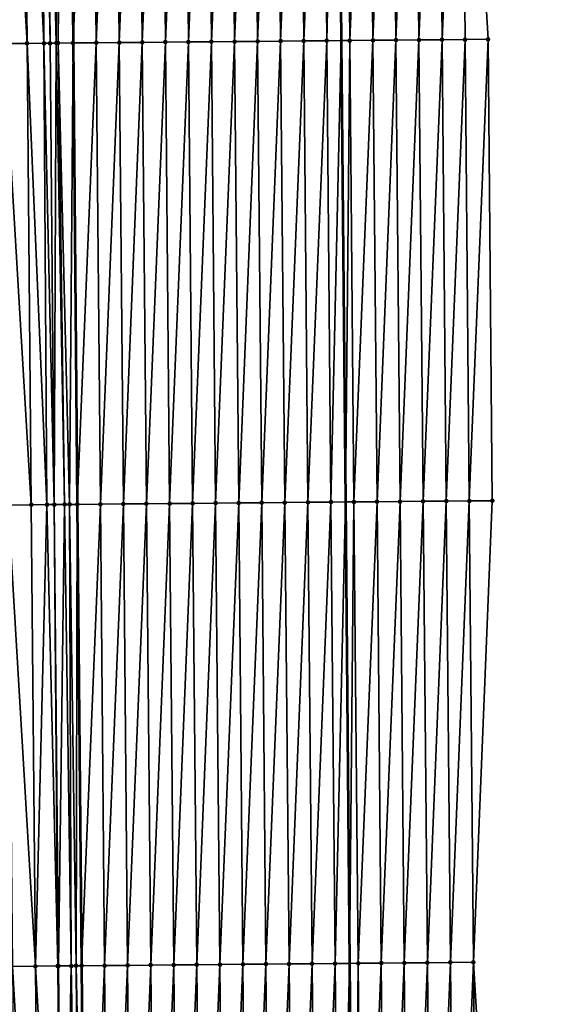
# Model space of a CAD drawing. Header units: feet. Extents: x 2007189 to 2022806, y 818621 to 837694.
# Tile 496 of 656: x 2011351 to 2011374, y 831485 to 831528. Entities that reach past the tile are written whole.
import ezdxf

# ---------------------------------------------------------------- set-up
doc = ezdxf.new("R2010")
doc.units = ezdxf.units.FT
doc.header["$MEASUREMENT"] = 0
for name, color, linetype, lineweight in [('EP_Travel Lane', 172, 'Continuous', 53), ('Road Shots', 141, 'Continuous', 100), ('Road X-Section', 40, 'Continuous', 13), ('STRIPING', 60, 'Continuous', 53)]:
    doc.layers.add(name, color=color, linetype=linetype, lineweight=lineweight)
doc.layers.add('I-77-MM17-21_SB-Surface-Border', color=7, linetype='Continuous')
doc.layers.add('I-77-MM17-21_SB-Surface-TIN', color=7, linetype='Continuous')

msp = doc.modelspace()

# ---------------------------------------------------------------- linework, layer by layer
at = {"layer": 'EP_Travel Lane'}
msp.add_polyline3d([(2011363.948639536, 831587.1496924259, 327.9825644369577), (2011364.130942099, 831567.1516971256, 328.1996464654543), (2011364.313248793, 831547.1532486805, 328.3722723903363), (2011364.495554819, 831527.1548734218, 328.5520783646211), (2011364.677862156, 831507.1563545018, 328.717790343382), (2011364.860168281, 831487.1579684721, 328.896539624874), (2011365.042474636, 831467.1595571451, 329.0728071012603), (2011365.231409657, 831447.1679292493, 329.1712247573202), (2011365.422340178, 831427.1690966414, 329.2806065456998), (2011365.613270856, 831407.1702475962, 329.3851245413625), (2011365.804201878, 831387.1713626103, 329.4790861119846), (2011365.995132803, 831367.1724877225, 329.5760055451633), (2011366.186064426, 831347.1735396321, 329.6513478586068), (2011366.376996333, 831327.1745618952, 329.7179327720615), (2011366.567929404, 831307.1754622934, 329.7486344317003), (2011366.758861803, 831287.1764329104, 329.8000149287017), (2011366.949795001, 831267.1773199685, 329.8267843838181), (2011367.172069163, 831247.2049287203, 329.8679666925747), (2011367.403775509, 831227.2062494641, 329.8584230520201), (2011367.635481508, 831207.2076000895, 329.8339734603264), (2011367.867187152, 831187.2089813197, 329.7943214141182)], dxfattribs=at)
at = {"layer": 'I-77-MM17-21_SB-Surface-Border', "color": 3, "linetype": 'Continuous', "lineweight": -3}
msp.add_polyline3d([(2011369.322614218, 831587.1966415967, 327.7836704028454), (2011369.5048682, 831567.1987977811, 328.0156560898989), (2011369.687126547, 831547.2004749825, 328.2006508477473), (2011370.869348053, 831527.2107512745, 328.3351987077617), (2011371.051608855, 831507.2121590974, 328.4937659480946), (2011370.233907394, 831487.2048694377, 328.6931274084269), (2011371.416130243, 831467.2149983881, 328.8132202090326), (2011371.605020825, 831447.2279396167, 328.9239383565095), (2011370.795995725, 831427.2196848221, 329.0700060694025), (2011370.986926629, 831407.2208117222, 329.1674263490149), (2011371.177857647, 831387.2219265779, 329.2613485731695), (2011371.368788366, 831367.223072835, 329.3645007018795), (2011372.559675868, 831347.2335193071, 329.3950147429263), (2011372.750607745, 831327.2345442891, 329.4623923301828), (2011372.941540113, 831307.235517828, 329.5146616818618), (2011373.132472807, 831287.2364572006, 329.5568326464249), (2011373.323405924, 831267.2373522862, 329.5859769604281), (2011373.543203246, 831247.278200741, 329.6486208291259), (2011373.77181533, 831227.2794271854, 329.6683595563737), (2011374.000426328, 831207.2807488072, 329.6407282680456), (2011373.22910299, 831187.2706106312, 329.6276230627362)], dxfattribs=at)
at = {"layer": 'I-77-MM17-21_SB-Surface-TIN', "color": 128, "linetype": 'Continuous', "lineweight": -3}
for points in [[(2011350.870141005, 831527.0326095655, 328.7398180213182), (2011350.687883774, 831547.0308099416, 328.5428129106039), (2011349.687927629, 831547.02144127, 328.5177597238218)], [(2011349.870184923, 831527.0232338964, 328.7140783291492), (2011350.870141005, 831527.0326095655, 328.7398180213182), (2011349.687927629, 831547.02144127, 328.5177597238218)], [(2011351.600673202, 831527.0394187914, 328.7546688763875), (2011351.48756762, 831547.038244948, 328.5572276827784), (2011350.687883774, 831547.0308099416, 328.5428129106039)], [(2011350.870141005, 831527.0326095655, 328.7398180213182), (2011351.600673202, 831527.0394187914, 328.7546688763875), (2011350.687883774, 831547.0308099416, 328.5428129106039)], [(2011351.870097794, 831527.0419076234, 328.7579436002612), (2011351.68784071, 831547.0400918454, 328.559353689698), (2011351.48756762, 831547.038244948, 328.5572276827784)], [(2011351.600673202, 831527.0394187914, 328.7546688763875), (2011351.870097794, 831527.0419076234, 328.7579436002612), (2011351.48756762, 831547.038244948, 328.5572276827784)], [(2011352.13522198, 831527.0443401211, 328.7595367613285), (2011352.193347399, 831547.0447248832, 328.5619053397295), (2011351.68784071, 831547.0400918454, 328.559353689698)], [(2011351.870097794, 831527.0419076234, 328.7579436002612), (2011352.13522198, 831527.0443401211, 328.7595367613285), (2011351.68784071, 831547.0400918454, 328.559353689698)], [(2011352.13522198, 831527.0443401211, 328.7595367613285), (2011352.216075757, 831527.0450778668, 328.759622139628), (2011352.193347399, 831547.0447248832, 328.5619053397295)], [(2011352.216075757, 831527.0450778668, 328.759622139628), (2011352.40019592, 831547.0466134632, 328.5622416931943), (2011352.193347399, 831547.0447248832, 328.5619053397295)], [(2011352.216075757, 831527.0450778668, 328.759622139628), (2011352.870049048, 831527.0509866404, 328.7545868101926), (2011352.40019592, 831547.0466134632, 328.5622416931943)], [(2011352.40019592, 831547.0466134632, 328.5622416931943), (2011352.870049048, 831527.0509866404, 328.7545868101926), (2011352.687791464, 831547.0492264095, 328.5614463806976)], [(2011353.687758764, 831547.0581968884, 328.5474279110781), (2011352.687791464, 831547.0492264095, 328.5614463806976), (2011352.870049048, 831527.0509866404, 328.7545868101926)], [(2011353.870016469, 831527.0599445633, 328.7393365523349), (2011353.687758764, 831547.0581968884, 328.5474279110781), (2011352.870049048, 831527.0509866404, 328.7545868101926)], [(2011353.870016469, 831527.0599445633, 328.7393365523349), (2011354.687719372, 831547.0670759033, 328.5244430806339), (2011353.687758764, 831547.0581968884, 328.5474279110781)], [(2011353.870016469, 831527.0599445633, 328.7393365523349), (2011354.869976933, 831527.0688393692, 328.7179008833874), (2011354.687719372, 831547.0670759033, 328.5244430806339)], [(2011354.869976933, 831527.0688393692, 328.7179008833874), (2011355.68767942, 831547.0760164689, 328.5074967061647), (2011354.687719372, 831547.0670759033, 328.5244430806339)], [(2011354.869976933, 831527.0688393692, 328.7179008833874), (2011355.869937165, 831527.0777596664, 328.6989660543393), (2011355.68767942, 831547.0760164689, 328.5074967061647)], [(2011355.869937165, 831527.0777596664, 328.6989660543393), (2011356.687639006, 831547.0850076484, 328.4955158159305), (2011355.68767942, 831547.0760164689, 328.5074967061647)], [(2011355.869937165, 831527.0777596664, 328.6989660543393), (2011356.869897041, 831527.0867190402, 328.6838648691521), (2011356.687639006, 831547.0850076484, 328.4955158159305)], [(2011356.869897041, 831527.0867190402, 328.6838648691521), (2011357.687598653, 831547.0939921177, 328.4828766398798), (2011356.687639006, 831547.0850076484, 328.4955158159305)], [(2011356.869897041, 831527.0867190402, 328.6838648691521), (2011357.869856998, 831527.095669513, 328.667890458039), (2011357.687598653, 831547.0939921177, 328.4828766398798)], [(2011357.869856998, 831527.095669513, 328.667890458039), (2011358.687558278, 831547.1029789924, 328.4704734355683), (2011357.687598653, 831547.0939921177, 328.4828766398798)], [(2011357.869856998, 831527.095669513, 328.667890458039), (2011358.869816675, 831527.1046507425, 328.654933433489), (2011358.687558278, 831547.1029789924, 328.4704734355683)], [(2011358.869816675, 831527.1046507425, 328.654933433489), (2011359.687517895, 831547.1119667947, 328.4581612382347), (2011358.687558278, 831547.1029789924, 328.4704734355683)], [(2011358.869816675, 831527.1046507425, 328.654933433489), (2011359.869776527, 831527.113612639, 328.6400797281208), (2011359.687517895, 831547.1119667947, 328.4581612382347)], [(2011359.869776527, 831527.113612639, 328.6400797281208), (2011360.687477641, 831547.1209404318, 328.4444593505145), (2011359.687517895, 831547.1119667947, 328.4581612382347)], [(2011359.869776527, 831527.113612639, 328.6400797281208), (2011360.869736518, 831527.12255939, 328.6237401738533), (2011360.687477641, 831547.1209404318, 328.4444593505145)], [(2011360.869736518, 831527.12255939, 328.6237401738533), (2011361.687437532, 831547.1298980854, 328.4291893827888), (2011360.687477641, 831547.1209404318, 328.4444593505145)], [(2011360.869736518, 831527.12255939, 328.6237401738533), (2011361.869696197, 831527.1315404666, 328.610768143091), (2011361.687437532, 831547.1298980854, 328.4291893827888)], [(2011361.869696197, 831527.1315404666, 328.610768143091), (2011362.687398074, 831547.1387843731, 328.4069180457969), (2011361.687437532, 831547.1298980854, 328.4291893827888)], [(2011361.869696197, 831527.1315404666, 328.610768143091), (2011362.869656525, 831527.1404501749, 328.5907945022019), (2011362.687398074, 831547.1387843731, 328.4069180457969)], [(2011362.869656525, 831527.1404501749, 328.5907945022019), (2011363.687359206, 831547.1476059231, 328.3782955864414), (2011362.687398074, 831547.1387843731, 328.4069180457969)], [(2011362.869656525, 831527.1404501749, 328.5907945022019), (2011363.869617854, 831527.1492500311, 328.5600437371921), (2011363.687359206, 831547.1476059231, 328.3782955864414)], [(2011363.869617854, 831527.1492500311, 328.5600437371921), (2011364.313248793, 831547.1532486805, 328.3722723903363), (2011363.687359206, 831547.1476059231, 328.3782955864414)], [(2011363.869617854, 831527.1492500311, 328.5600437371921), (2011364.495554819, 831527.1548734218, 328.5520783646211), (2011364.313248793, 831547.1532486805, 328.3722723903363)], [(2011364.687318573, 831547.1566211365, 328.3686725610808), (2011364.313248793, 831547.1532486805, 328.3722723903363), (2011364.495554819, 831527.1548734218, 328.5520783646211)], [(2011364.86957751, 831527.1582336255, 328.5473187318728), (2011364.687318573, 831547.1566211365, 328.3686725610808), (2011364.495554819, 831527.1548734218, 328.5520783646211)], [(2011364.86957751, 831527.1582336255, 328.5473187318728), (2011365.687279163, 831547.1655021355, 328.3458823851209), (2011364.687318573, 831547.1566211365, 328.3686725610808)], [(2011364.86957751, 831527.1582336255, 328.5473187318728), (2011365.869539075, 831527.1670076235, 328.5140311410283), (2011365.687279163, 831547.1655021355, 328.3458823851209)], [(2011365.869539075, 831527.1670076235, 328.5140311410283), (2011366.687240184, 831547.1743358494, 328.3184532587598), (2011365.687279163, 831547.1655021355, 328.3458823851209)], [(2011365.869539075, 831527.1670076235, 328.5140311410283), (2011366.869500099, 831527.1758410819, 328.4865769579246), (2011366.687240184, 831547.1743358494, 328.3184532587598)], [(2011366.869500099, 831527.1758410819, 328.4865769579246), (2011367.687202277, 831547.183052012, 328.2794917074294), (2011366.687240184, 831547.1743358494, 328.3184532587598)], [(2011366.869500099, 831527.1758410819, 328.4865769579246), (2011367.869461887, 831527.1845905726, 328.45088508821), (2011367.687202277, 831547.183052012, 328.2794917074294)], [(2011367.869461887, 831527.1845905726, 328.45088508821), (2011368.68716455, 831547.1917483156, 328.238581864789), (2011367.687202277, 831547.183052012, 328.2794917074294)], [(2011367.869461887, 831527.1845905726, 328.45088508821), (2011368.869424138, 831527.1932893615, 328.4102190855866), (2011368.68716455, 831547.1917483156, 328.238581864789)], [(2011368.869424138, 831527.1932893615, 328.4102190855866), (2011369.687126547, 831547.2004749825, 328.2006508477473), (2011368.68716455, 831547.1917483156, 328.238581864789)], [(2011368.869424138, 831527.1932893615, 328.4102190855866), (2011369.86938601, 831527.2020297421, 328.3736334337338), (2011369.687126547, 831547.2004749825, 328.2006508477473)], [(2011369.86938601, 831527.2020297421, 328.3736334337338), (2011370.869348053, 831527.2107512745, 328.3351987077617), (2011369.687126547, 831547.2004749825, 328.2006508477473)], [(2011351.052400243, 831507.0341889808, 328.9152194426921), (2011350.870141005, 831527.0326095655, 328.7398180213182), (2011349.870184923, 831527.0232338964, 328.7140783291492)], [(2011350.052444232, 831507.0248055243, 328.888715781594), (2011351.052400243, 831507.0341889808, 328.9152194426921), (2011349.870184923, 831527.0232338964, 328.7140783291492)], [(2011351.731388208, 831507.0405292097, 328.9301449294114), (2011351.600673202, 831527.0394187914, 328.7546688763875), (2011350.870141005, 831527.0326095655, 328.7398180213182)], [(2011351.052400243, 831507.0341889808, 328.9152194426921), (2011351.731388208, 831507.0405292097, 328.9301449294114), (2011350.870141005, 831527.0326095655, 328.7398180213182)], [(2011352.052356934, 831507.043497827, 328.9344034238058), (2011351.870097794, 831527.0419076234, 328.7579436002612), (2011351.600673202, 831527.0394187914, 328.7546688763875)], [(2011351.731388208, 831507.0405292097, 328.9301449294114), (2011352.052356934, 831507.043497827, 328.9344034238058), (2011351.600673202, 831527.0394187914, 328.7546688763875)], [(2011352.052356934, 831507.043497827, 328.9344034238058), (2011352.13522198, 831527.0443401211, 328.7595367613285), (2011351.870097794, 831527.0419076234, 328.7579436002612)], [(2011352.052356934, 831507.043497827, 328.9344034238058), (2011352.501927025, 831507.0476187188, 328.93672380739), (2011352.13522198, 831527.0443401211, 328.7595367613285)], [(2011352.501927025, 831507.0476187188, 328.93672380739), (2011352.216075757, 831527.0450778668, 328.759622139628), (2011352.13522198, 831527.0443401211, 328.7595367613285)], [(2011352.717727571, 831507.0495872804, 328.9369027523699), (2011352.870049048, 831527.0509866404, 328.7545868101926), (2011352.216075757, 831527.0450778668, 328.759622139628)], [(2011352.501927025, 831507.0476187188, 328.93672380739), (2011352.717727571, 831507.0495872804, 328.9369027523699), (2011352.216075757, 831527.0450778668, 328.759622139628)], [(2011352.717727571, 831507.0495872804, 328.9369027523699), (2011353.05230772, 831507.0526275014, 328.9360164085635), (2011352.870049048, 831527.0509866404, 328.7545868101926)], [(2011353.870016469, 831527.0599445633, 328.7393365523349), (2011352.870049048, 831527.0509866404, 328.7545868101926), (2011353.05230772, 831507.0526275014, 328.9360164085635)], [(2011354.052275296, 831507.0615690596, 328.9191606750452), (2011353.870016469, 831527.0599445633, 328.7393365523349), (2011353.05230772, 831507.0526275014, 328.9360164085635)], [(2011354.052275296, 831507.0615690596, 328.9191606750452), (2011354.869976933, 831527.0688393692, 328.7179008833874), (2011353.870016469, 831527.0599445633, 328.7393365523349)], [(2011354.052275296, 831507.0615690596, 328.9191606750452), (2011355.052235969, 831507.0704409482, 328.895476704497), (2011354.869976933, 831527.0688393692, 328.7179008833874)], [(2011355.052235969, 831507.0704409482, 328.895476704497), (2011355.869937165, 831527.0777596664, 328.6989660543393), (2011354.869976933, 831527.0688393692, 328.7179008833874)], [(2011355.052235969, 831507.0704409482, 328.895476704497), (2011356.052196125, 831507.0793695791, 328.8773594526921), (2011355.869937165, 831527.0777596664, 328.6989660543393)], [(2011356.052196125, 831507.0793695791, 328.8773594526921), (2011356.869897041, 831527.0867190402, 328.6838648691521), (2011355.869937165, 831527.0777596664, 328.6989660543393)], [(2011356.052196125, 831507.0793695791, 328.8773594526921), (2011357.052156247, 831507.0883020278, 328.8596167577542), (2011356.869897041, 831527.0867190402, 328.6838648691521)], [(2011357.052156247, 831507.0883020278, 328.8596167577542), (2011357.869856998, 831527.095669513, 328.667890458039), (2011356.869897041, 831527.0867190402, 328.6838648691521)], [(2011357.052156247, 831507.0883020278, 328.8596167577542), (2011358.052116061, 831507.0972681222, 328.8451749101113), (2011357.869856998, 831527.095669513, 328.667890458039)], [(2011358.052116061, 831507.0972681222, 328.8451749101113), (2011358.869816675, 831527.1046507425, 328.654933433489), (2011357.869856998, 831527.095669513, 328.667890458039)], [(2011358.052116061, 831507.0972681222, 328.8451749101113), (2011359.052075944, 831507.1062267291, 328.8299984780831), (2011358.869816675, 831527.1046507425, 328.654933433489)], [(2011359.052075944, 831507.1062267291, 328.8299984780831), (2011359.869776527, 831527.113612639, 328.6400797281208), (2011358.869816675, 831527.1046507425, 328.654933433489)], [(2011359.052075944, 831507.1062267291, 328.8299984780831), (2011360.052035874, 831507.1151801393, 328.8143122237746), (2011359.869776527, 831527.113612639, 328.6400797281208)], [(2011360.052035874, 831507.1151801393, 328.8143122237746), (2011360.869736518, 831527.12255939, 328.6237401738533), (2011359.869776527, 831527.113612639, 328.6400797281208)], [(2011360.052035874, 831507.1151801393, 328.8143122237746), (2011361.051995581, 831507.1241580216, 328.8010268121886), (2011360.869736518, 831527.12255939, 328.6237401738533)], [(2011361.051995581, 831507.1241580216, 328.8010268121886), (2011361.869696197, 831527.1315404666, 328.610768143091), (2011360.869736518, 831527.12255939, 328.6237401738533)], [(2011361.051995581, 831507.1241580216, 328.8010268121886), (2011362.051955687, 831507.1330921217, 328.7834461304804), (2011361.869696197, 831527.1315404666, 328.610768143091)], [(2011362.051955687, 831507.1330921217, 328.7834461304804), (2011362.869656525, 831527.1404501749, 328.5907945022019), (2011361.869696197, 831527.1315404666, 328.610768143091)], [(2011362.051955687, 831507.1330921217, 328.7834461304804), (2011363.051916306, 831507.1419699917, 328.7603489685), (2011362.869656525, 831527.1404501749, 328.5907945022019)], [(2011363.051916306, 831507.1419699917, 328.7603489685), (2011363.869617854, 831527.1492500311, 328.5600437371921), (2011362.869656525, 831527.1404501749, 328.5907945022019)], [(2011363.051916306, 831507.1419699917, 328.7603489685), (2011364.051877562, 831507.1507779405, 328.7303921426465), (2011363.869617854, 831527.1492500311, 328.5600437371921)], [(2011364.051877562, 831507.1507779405, 328.7303921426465), (2011364.495554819, 831527.1548734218, 328.5520783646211), (2011363.869617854, 831527.1492500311, 328.5600437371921)], [(2011364.051877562, 831507.1507779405, 328.7303921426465), (2011364.677862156, 831507.1563545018, 328.717790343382), (2011364.495554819, 831527.1548734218, 328.5520783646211)], [(2011364.86957751, 831527.1582336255, 328.5473187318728), (2011364.495554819, 831527.1548734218, 328.5520783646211), (2011364.677862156, 831507.1563545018, 328.717790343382)], [(2011365.051837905, 831507.1596860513, 328.710261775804), (2011364.86957751, 831527.1582336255, 328.5473187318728), (2011364.677862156, 831507.1563545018, 328.717790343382)], [(2011365.051837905, 831507.1596860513, 328.710261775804), (2011365.869539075, 831527.1670076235, 328.5140311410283), (2011364.86957751, 831527.1582336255, 328.5473187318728)], [(2011365.051837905, 831507.1596860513, 328.710261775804), (2011366.051799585, 831507.1684474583, 328.6757389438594), (2011365.869539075, 831527.1670076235, 328.5140311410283)], [(2011366.051799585, 831507.1684474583, 328.6757389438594), (2011366.869500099, 831527.1758410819, 328.4865769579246), (2011365.869539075, 831527.1670076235, 328.5140311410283)], [(2011366.051799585, 831507.1684474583, 328.6757389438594), (2011367.051760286, 831507.1773162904, 328.6517551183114), (2011366.869500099, 831527.1758410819, 328.4865769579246)], [(2011367.051760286, 831507.1773162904, 328.6517551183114), (2011367.869461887, 831527.1845905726, 328.45088508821), (2011366.869500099, 831527.1758410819, 328.4865769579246)], [(2011367.051760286, 831507.1773162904, 328.6517551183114), (2011368.051722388, 831507.1860313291, 328.6126833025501), (2011367.869461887, 831527.1845905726, 328.45088508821)], [(2011368.051722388, 831507.1860313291, 328.6126833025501), (2011368.869424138, 831527.1932893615, 328.4102190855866), (2011367.869461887, 831527.1845905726, 328.45088508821)], [(2011368.051722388, 831507.1860313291, 328.6126833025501), (2011369.05168467, 831507.1947267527, 328.5716871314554), (2011368.869424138, 831527.1932893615, 328.4102190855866)], [(2011369.05168467, 831507.1947267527, 328.5716871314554), (2011369.86938601, 831527.2020297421, 328.3736334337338), (2011368.869424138, 831527.1932893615, 328.4102190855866)], [(2011369.05168467, 831507.1947267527, 328.5716871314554), (2011370.051646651, 831507.2034551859, 328.5339293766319), (2011369.86938601, 831527.2020297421, 328.3736334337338)], [(2011370.051646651, 831507.2034551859, 328.5339293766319), (2011370.869348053, 831527.2107512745, 328.3351987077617), (2011369.86938601, 831527.2020297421, 328.3736334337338)], [(2011370.051646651, 831507.2034551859, 328.5339293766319), (2011371.051608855, 831507.2121590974, 328.4937659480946), (2011370.869348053, 831527.2107512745, 328.3351987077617)], [(2011351.234660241, 831487.0356850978, 329.0824488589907), (2011351.052400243, 831507.0341889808, 328.9152194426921), (2011350.052444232, 831507.0248055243, 328.888715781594)], [(2011350.234704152, 831487.02631018, 329.0567828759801), (2011351.234660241, 831487.0356850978, 329.0824488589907), (2011350.052444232, 831507.0248055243, 328.888715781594)], [(2011351.234660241, 831487.0356850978, 329.0824488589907), (2011351.731388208, 831507.0405292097, 328.9301449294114), (2011351.052400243, 831507.0341889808, 328.9152194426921)], [(2011351.234660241, 831487.0356850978, 329.0824488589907), (2011352.205794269, 831487.0447194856, 329.1004774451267), (2011351.731388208, 831507.0405292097, 328.9301449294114)], [(2011352.205794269, 831487.0447194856, 329.1004774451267), (2011352.052356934, 831507.043497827, 328.9344034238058), (2011351.731388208, 831507.0405292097, 328.9301449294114)], [(2011352.234617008, 831487.0449855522, 329.1008095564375), (2011352.501927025, 831507.0476187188, 328.93672380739), (2011352.052356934, 831507.043497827, 328.9344034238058)], [(2011352.205794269, 831487.0447194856, 329.1004774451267), (2011352.234617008, 831487.0449855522, 329.1008095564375), (2011352.052356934, 831507.043497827, 328.9344034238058)], [(2011352.234617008, 831487.0449855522, 329.1008095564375), (2011352.787864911, 831487.0500707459, 329.1050345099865), (2011352.501927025, 831507.0476187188, 328.93672380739)], [(2011352.787864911, 831487.0500707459, 329.1050345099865), (2011352.717727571, 831507.0495872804, 328.9369027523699), (2011352.501927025, 831507.0476187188, 328.93672380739)], [(2011353.000332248, 831487.0520103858, 329.1053563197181), (2011353.05230772, 831507.0526275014, 328.9360164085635), (2011352.717727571, 831507.0495872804, 328.9369027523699)], [(2011352.787864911, 831487.0500707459, 329.1050345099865), (2011353.000332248, 831487.0520103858, 329.1053563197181), (2011352.717727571, 831507.0495872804, 328.9369027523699)], [(2011353.000332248, 831487.0520103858, 329.1053563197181), (2011353.234567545, 831487.0541417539, 329.1050250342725), (2011353.05230772, 831507.0526275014, 328.9360164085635)], [(2011354.052275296, 831507.0615690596, 328.9191606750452), (2011353.05230772, 831507.0526275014, 328.9360164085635), (2011353.234567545, 831487.0541417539, 329.1050250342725)], [(2011354.234534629, 831487.063138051, 329.0935394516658), (2011354.052275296, 831507.0615690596, 328.9191606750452), (2011353.234567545, 831487.0541417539, 329.1050250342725)], [(2011354.234534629, 831487.063138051, 329.0935394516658), (2011355.052235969, 831507.0704409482, 328.895476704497), (2011354.052275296, 831507.0615690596, 328.9191606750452)], [(2011354.234534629, 831487.063138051, 329.0935394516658), (2011355.234495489, 831487.0719894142, 329.067841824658), (2011355.052235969, 831507.0704409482, 328.895476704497)], [(2011355.234495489, 831487.0719894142, 329.067841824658), (2011356.052196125, 831507.0793695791, 328.8773594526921), (2011355.052235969, 831507.0704409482, 328.895476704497)], [(2011355.234495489, 831487.0719894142, 329.067841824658), (2011356.234455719, 831487.0809099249, 329.048927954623), (2011356.052196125, 831507.0793695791, 328.8773594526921)], [(2011356.234455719, 831487.0809099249, 329.048927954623), (2011357.052156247, 831507.0883020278, 328.8596167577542), (2011356.052196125, 831507.0793695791, 328.8773594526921)], [(2011356.234455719, 831487.0809099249, 329.048927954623), (2011357.234415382, 831487.0898927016, 329.0361227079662), (2011357.052156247, 831507.0883020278, 328.8596167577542)], [(2011357.234415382, 831487.0898927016, 329.0361227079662), (2011358.052116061, 831507.0972681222, 328.8451749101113), (2011357.052156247, 831507.0883020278, 328.8596167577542)], [(2011357.234415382, 831487.0898927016, 329.0361227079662), (2011358.234375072, 831487.0988724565, 329.0230210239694), (2011358.052116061, 831507.0972681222, 328.8451749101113)], [(2011358.234375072, 831487.0988724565, 329.0230210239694), (2011359.052075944, 831507.1062267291, 328.8299984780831), (2011358.052116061, 831507.0972681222, 328.8451749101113)], [(2011358.234375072, 831487.0988724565, 329.0230210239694), (2011359.234334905, 831487.1078365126, 329.0083792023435), (2011359.052075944, 831507.1062267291, 328.8299984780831)], [(2011359.234334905, 831487.1078365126, 329.0083792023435), (2011360.052035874, 831507.1151801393, 328.8143122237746), (2011359.052075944, 831507.1062267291, 328.8299984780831)], [(2011359.234334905, 831487.1078365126, 329.0083792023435), (2011360.234294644, 831487.1168109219, 328.9947530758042), (2011360.052035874, 831507.1151801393, 328.8143122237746)], [(2011360.234294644, 831487.1168109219, 328.9947530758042), (2011361.051995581, 831507.1241580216, 328.8010268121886), (2011360.052035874, 831507.1151801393, 328.8143122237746)], [(2011360.234294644, 831487.1168109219, 328.9947530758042), (2011361.234254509, 831487.1257715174, 328.9797717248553), (2011361.051995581, 831507.1241580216, 328.8010268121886)], [(2011361.234254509, 831487.1257715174, 328.9797717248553), (2011362.051955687, 831507.1330921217, 328.7834461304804), (2011361.051995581, 831507.1241580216, 328.8010268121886)], [(2011361.234254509, 831487.1257715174, 328.9797717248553), (2011362.234214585, 831487.1347089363, 328.9625166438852), (2011362.051955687, 831507.1330921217, 328.7834461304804)], [(2011362.234214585, 831487.1347089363, 328.9625166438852), (2011363.051916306, 831507.1419699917, 328.7603489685), (2011362.051955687, 831507.1330921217, 328.7834461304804)], [(2011362.234214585, 831487.1347089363, 328.9625166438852), (2011363.234174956, 831487.143613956, 328.9420830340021), (2011363.051916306, 831507.1419699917, 328.7603489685)], [(2011363.234174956, 831487.143613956, 328.9420830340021), (2011364.051877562, 831507.1507779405, 328.7303921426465), (2011363.051916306, 831507.1419699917, 328.7603489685)], [(2011363.234174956, 831487.143613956, 328.9420830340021), (2011364.23413626, 831487.152416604, 328.9116061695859), (2011364.051877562, 831507.1507779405, 328.7303921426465)], [(2011364.23413626, 831487.152416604, 328.9116061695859), (2011364.677862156, 831507.1563545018, 328.717790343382), (2011364.051877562, 831507.1507779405, 328.7303921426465)], [(2011364.23413626, 831487.152416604, 328.9116061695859), (2011364.860168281, 831487.1579684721, 328.896539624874), (2011364.677862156, 831507.1563545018, 328.717790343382)], [(2011365.051837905, 831507.1596860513, 328.710261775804), (2011364.677862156, 831507.1563545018, 328.717790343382), (2011364.860168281, 831487.1579684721, 328.896539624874)], [(2011365.234096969, 831487.1612846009, 328.8875403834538), (2011365.051837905, 831507.1596860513, 328.710261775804), (2011364.860168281, 831487.1579684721, 328.896539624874)], [(2011365.234096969, 831487.1612846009, 328.8875403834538), (2011366.051799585, 831507.1684474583, 328.6757389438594), (2011365.051837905, 831507.1596860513, 328.710261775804)], [(2011365.234096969, 831487.1612846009, 328.8875403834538), (2011366.234059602, 831487.1699414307, 328.8427579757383), (2011366.051799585, 831507.1684474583, 328.6757389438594)], [(2011366.234059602, 831487.1699414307, 328.8427579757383), (2011367.051760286, 831507.1773162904, 328.6517551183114), (2011366.051799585, 831507.1684474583, 328.6757389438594)], [(2011366.234059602, 831487.1699414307, 328.8427579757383), (2011367.234020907, 831487.1787439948, 328.8122728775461), (2011367.051760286, 831507.1773162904, 328.6517551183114)], [(2011367.234020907, 831487.1787439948, 328.8122728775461), (2011368.051722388, 831507.1860313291, 328.6126833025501), (2011367.051760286, 831507.1773162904, 328.6517551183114)], [(2011367.234020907, 831487.1787439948, 328.8122728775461), (2011368.233982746, 831487.1874878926, 328.7760323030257), (2011368.051722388, 831507.1860313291, 328.6126833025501)], [(2011368.233982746, 831487.1874878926, 328.7760323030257), (2011369.05168467, 831507.1947267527, 328.5716871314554), (2011368.051722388, 831507.1860313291, 328.6126833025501)], [(2011368.233982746, 831487.1874878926, 328.7760323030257), (2011369.233945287, 831487.1961548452, 328.7322429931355), (2011369.05168467, 831507.1947267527, 328.5716871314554)], [(2011369.233945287, 831487.1961548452, 328.7322429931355), (2011370.051646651, 831507.2034551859, 328.5339293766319), (2011369.05168467, 831507.1947267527, 328.5716871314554)], [(2011369.233945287, 831487.1961548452, 328.7322429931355), (2011370.233907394, 831487.2048694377, 328.6931274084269), (2011370.051646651, 831507.2034551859, 328.5339293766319)], [(2011370.233907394, 831487.2048694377, 328.6931274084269), (2011371.051608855, 831507.2121590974, 328.4937659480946), (2011370.051646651, 831507.2034551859, 328.5339293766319)], [(2011351.416920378, 831467.0371658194, 329.2481678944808), (2011351.234660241, 831487.0356850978, 329.0824488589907), (2011350.234704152, 831487.02631018, 329.0567828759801)], [(2011350.416964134, 831467.0278078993, 329.2241694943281), (2011351.416920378, 831467.0371658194, 329.2481678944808), (2011350.234704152, 831487.02631018, 329.0567828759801)], [(2011352.387797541, 831467.0461930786, 329.2657268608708), (2011352.205794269, 831487.0447194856, 329.1004774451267), (2011351.234660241, 831487.0356850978, 329.0824488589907)], [(2011351.416920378, 831467.0371658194, 329.2481678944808), (2011352.387797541, 831467.0461930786, 329.2657268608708), (2011351.234660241, 831487.0356850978, 329.0824488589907)], [(2011352.416877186, 831467.0464617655, 329.2660863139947), (2011352.234617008, 831487.0449855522, 329.1008095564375), (2011352.205794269, 831487.0447194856, 329.1004774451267)], [(2011352.387797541, 831467.0461930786, 329.2657268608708), (2011352.416877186, 831467.0464617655, 329.2660863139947), (2011352.205794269, 831487.0447194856, 329.1004774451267)], [(2011352.416877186, 831467.0464617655, 329.2660863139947), (2011352.787864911, 831487.0500707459, 329.1050345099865), (2011352.234617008, 831487.0449855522, 329.1008095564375)], [(2011352.416877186, 831467.0464617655, 329.2660863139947), (2011353.153003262, 831467.0532323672, 329.2721471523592), (2011352.787864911, 831487.0500707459, 329.1050345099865)], [(2011353.153003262, 831467.0532323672, 329.2721471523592), (2011353.000332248, 831487.0520103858, 329.1053563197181), (2011352.787864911, 831487.0500707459, 329.1050345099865)], [(2011353.000332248, 831487.0520103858, 329.1053563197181), (2011353.416827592, 831467.0556316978, 329.2716488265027), (2011353.234567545, 831487.0541417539, 329.1050250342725)], [(2011353.153003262, 831467.0532323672, 329.2721471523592), (2011353.416827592, 831467.0556316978, 329.2716488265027), (2011353.000332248, 831487.0520103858, 329.1053563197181)], [(2011354.234534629, 831487.063138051, 329.0935394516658), (2011353.234567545, 831487.0541417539, 329.1050250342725), (2011353.416827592, 831467.0556316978, 329.2716488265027)], [(2011354.416794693, 831467.0646268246, 329.2600484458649), (2011354.234534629, 831487.063138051, 329.0935394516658), (2011353.416827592, 831467.0556316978, 329.2716488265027)], [(2011354.416794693, 831467.0646268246, 329.2600484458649), (2011355.234495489, 831487.0719894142, 329.067841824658), (2011354.234534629, 831487.063138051, 329.0935394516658)], [(2011354.416794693, 831467.0646268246, 329.2600484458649), (2011355.416754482, 831467.0735957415, 329.2458834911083), (2011355.234495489, 831487.0719894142, 329.067841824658)], [(2011355.416754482, 831467.0735957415, 329.2458834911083), (2011356.234455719, 831487.0809099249, 329.048927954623), (2011355.234495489, 831487.0719894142, 329.067841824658)], [(2011355.416754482, 831467.0735957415, 329.2458834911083), (2011356.416714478, 831467.0825419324, 329.2294889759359), (2011356.234455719, 831487.0809099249, 329.048927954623)], [(2011356.416714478, 831467.0825419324, 329.2294889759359), (2011357.234415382, 831487.0898927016, 329.0361227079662), (2011356.234455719, 831487.0809099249, 329.048927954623)], [(2011356.416714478, 831467.0825419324, 329.2294889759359), (2011357.416674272, 831467.0915102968, 329.215269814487), (2011357.234415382, 831487.0898927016, 329.0361227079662)], [(2011357.416674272, 831467.0915102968, 329.215269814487), (2011358.234375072, 831487.0988724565, 329.0230210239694), (2011357.234415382, 831487.0898927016, 329.0361227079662)], [(2011357.416674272, 831467.0915102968, 329.215269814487), (2011358.416633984, 831467.1004876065, 329.2019282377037), (2011358.234375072, 831487.0988724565, 329.0230210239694)], [(2011358.416633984, 831467.1004876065, 329.2019282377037), (2011359.234334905, 831487.1078365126, 329.0083792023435), (2011358.234375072, 831487.0988724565, 329.0230210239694)], [(2011358.416633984, 831467.1004876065, 329.2019282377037), (2011359.416593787, 831467.1094550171, 329.1876155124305), (2011359.234334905, 831487.1078365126, 329.0083792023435)], [(2011359.416593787, 831467.1094550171, 329.1876155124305), (2011360.234294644, 831487.1168109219, 328.9947530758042), (2011359.234334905, 831487.1078365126, 329.0083792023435)], [(2011359.416593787, 831467.1094550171, 329.1876155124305), (2011360.416553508, 831467.1184314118, 329.1741841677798), (2011360.234294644, 831487.1168109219, 328.9947530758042)], [(2011360.416553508, 831467.1184314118, 329.1741841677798), (2011361.234254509, 831487.1257715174, 328.9797717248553), (2011360.234294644, 831487.1168109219, 328.9947530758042)], [(2011360.416553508, 831467.1184314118, 329.1741841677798), (2011361.416512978, 831467.1274353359, 329.1634535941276), (2011361.234254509, 831487.1257715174, 328.9797717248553)], [(2011361.416512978, 831467.1274353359, 329.1634535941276), (2011362.234214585, 831487.1347089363, 328.9625166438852), (2011361.234254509, 831487.1257715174, 328.9797717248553)], [(2011361.416512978, 831467.1274353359, 329.1634535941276), (2011362.416472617, 831467.1364206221, 329.1508945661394), (2011362.234214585, 831487.1347089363, 328.9625166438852)], [(2011362.416472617, 831467.1364206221, 329.1508945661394), (2011363.234174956, 831487.143613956, 328.9420830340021), (2011362.234214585, 831487.1347089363, 328.9625166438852)], [(2011362.416472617, 831467.1364206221, 329.1508945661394), (2011363.416432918, 831467.1453334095, 329.1312229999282), (2011363.234174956, 831487.143613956, 328.9420830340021)], [(2011363.416432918, 831467.1453334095, 329.1312229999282), (2011364.23413626, 831487.152416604, 328.9116061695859), (2011363.234174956, 831487.143613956, 328.9420830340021)], [(2011363.416432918, 831467.1453334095, 329.1312229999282), (2011364.4163944, 831467.1541164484, 329.0988223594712), (2011364.23413626, 831487.152416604, 328.9116061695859)], [(2011364.4163944, 831467.1541164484, 329.0988223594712), (2011364.860168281, 831487.1579684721, 328.896539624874), (2011364.23413626, 831487.152416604, 328.9116061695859)], [(2011364.4163944, 831467.1541164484, 329.0988223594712), (2011365.042474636, 831467.1595571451, 329.0728071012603), (2011364.860168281, 831487.1579684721, 328.896539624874)], [(2011365.234096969, 831487.1612846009, 328.8875403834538), (2011364.860168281, 831487.1579684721, 328.896539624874), (2011365.042474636, 831467.1595571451, 329.0728071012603)], [(2011365.416356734, 831467.1628062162, 329.0572713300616), (2011365.234096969, 831487.1612846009, 328.8875403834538), (2011365.042474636, 831467.1595571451, 329.0728071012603)], [(2011365.416356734, 831467.1628062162, 329.0572713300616), (2011366.234059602, 831487.1699414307, 328.8427579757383), (2011365.234096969, 831487.1612846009, 328.8875403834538)], [(2011365.416356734, 831467.1628062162, 329.0572713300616), (2011366.416319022, 831467.1715007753, 329.0161903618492), (2011366.234059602, 831487.1699414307, 328.8427579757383)], [(2011366.416319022, 831467.1715007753, 329.0161903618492), (2011367.234020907, 831487.1787439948, 328.8122728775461), (2011366.234059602, 831487.1699414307, 328.8427579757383)], [(2011366.416319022, 831467.1715007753, 329.0161903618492), (2011367.416280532, 831467.1802808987, 328.9835037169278), (2011367.234020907, 831487.1787439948, 328.8122728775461)], [(2011367.416280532, 831467.1802808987, 328.9835037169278), (2011368.233982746, 831487.1874878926, 328.7760323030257), (2011367.234020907, 831487.1787439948, 328.8122728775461)], [(2011367.416280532, 831467.1802808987, 328.9835037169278), (2011368.41624299, 831467.1889569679, 328.9406087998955), (2011368.233982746, 831487.1874878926, 328.7760323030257)], [(2011368.41624299, 831467.1889569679, 328.9406087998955), (2011369.233945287, 831487.1961548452, 328.7322429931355), (2011368.233982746, 831487.1874878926, 328.7760323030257)], [(2011368.41624299, 831467.1889569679, 328.9406087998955), (2011369.416205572, 831467.1976194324, 328.8963791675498), (2011369.233945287, 831487.1961548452, 328.7322429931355)], [(2011369.416205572, 831467.1976194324, 328.8963791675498), (2011370.233907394, 831487.2048694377, 328.6931274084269), (2011369.233945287, 831487.1961548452, 328.7322429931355)], [(2011369.416205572, 831467.1976194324, 328.8963791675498), (2011370.416167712, 831467.2063303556, 328.8569035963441), (2011370.233907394, 831487.2048694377, 328.6931274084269)], [(2011370.416167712, 831467.2063303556, 328.8569035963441), (2011371.416130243, 831467.2149983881, 328.8132202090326), (2011370.233907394, 831487.2048694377, 328.6931274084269)]]:
    msp.add_3dface(points, dxfattribs=at)
at = {"layer": 'Road Shots', "lineweight": 100}
for p in [(2011350.870141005, 831527.0326095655, 328.7398180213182), (2011351.600673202, 831527.0394187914, 328.7546688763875), (2011351.870097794, 831527.0419076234, 328.7579436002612), (2011352.13522198, 831527.0443401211, 328.7595367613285), (2011352.216075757, 831527.0450778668, 328.759622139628), (2011352.870056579, 831527.0509867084, 328.7545867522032), (2011353.870016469, 831527.0599445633, 328.7393365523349), (2011354.869976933, 831527.0688393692, 328.7179008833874), (2011355.869937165, 831527.0777596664, 328.6989660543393), (2011356.869897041, 831527.0867190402, 328.6838648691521), (2011357.869856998, 831527.095669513, 328.667890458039), (2011358.869816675, 831527.1046507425, 328.654933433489), (2011359.869776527, 831527.113612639, 328.6400797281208), (2011360.869736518, 831527.12255939, 328.6237401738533), (2011361.869696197, 831527.1315404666, 328.610768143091), (2011362.869656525, 831527.1404501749, 328.5907945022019), (2011363.869617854, 831527.1492500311, 328.5600437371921), (2011364.86957751, 831527.1582336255, 328.5473187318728), (2011365.869539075, 831527.1670076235, 328.5140311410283), (2011366.869500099, 831527.1758410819, 328.4865769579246), (2011367.869461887, 831527.1845905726, 328.45088508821), (2011368.869424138, 831527.1932893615, 328.4102190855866), (2011369.86938601, 831527.2020297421, 328.3736334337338), (2011370.869348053, 831527.2107512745, 328.3351987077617), (2011351.052400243, 831507.0341889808, 328.9152194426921), (2011351.731388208, 831507.0405292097, 328.9301449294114), (2011352.052356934, 831507.043497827, 328.9344034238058), (2011352.501927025, 831507.0476187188, 328.93672380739), (2011352.717727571, 831507.0495872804, 328.9369027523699), (2011353.052315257, 831507.0526275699, 328.9360163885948), (2011354.052275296, 831507.0615690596, 328.9191606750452), (2011355.052235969, 831507.0704409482, 328.895476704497), (2011356.052196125, 831507.0793695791, 328.8773594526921), (2011357.052156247, 831507.0883020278, 328.8596167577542), (2011358.052116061, 831507.0972681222, 328.8451749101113), (2011359.052075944, 831507.1062267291, 328.8299984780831), (2011360.052035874, 831507.1151801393, 328.8143122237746), (2011361.051995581, 831507.1241580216, 328.8010268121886), (2011362.051955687, 831507.1330921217, 328.7834461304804), (2011363.051916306, 831507.1419699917, 328.7603489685), (2011364.051877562, 831507.1507779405, 328.7303921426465), (2011365.051837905, 831507.1596860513, 328.710261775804), (2011366.051799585, 831507.1684474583, 328.6757389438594), (2011367.051760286, 831507.1773162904, 328.6517551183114), (2011368.051722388, 831507.1860313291, 328.6126833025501), (2011369.05168467, 831507.1947267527, 328.5716871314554), (2011370.051646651, 831507.2034551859, 328.5339293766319), (2011371.051608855, 831507.2121590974, 328.4937659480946), (2011351.234660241, 831487.0356850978, 329.0824488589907), (2011352.205794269, 831487.0447194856, 329.1004774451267), (2011352.234617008, 831487.0449855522, 329.1008095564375), (2011352.787864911, 831487.0500707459, 329.1050345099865), (2011353.000332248, 831487.0520103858, 329.1053563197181), (2011353.234575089, 831487.0541418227, 329.105025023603), (2011354.234534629, 831487.063138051, 329.0935394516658), (2011355.234495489, 831487.0719894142, 329.067841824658), (2011356.234455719, 831487.0809099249, 329.048927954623), (2011357.234415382, 831487.0898927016, 329.0361227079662), (2011358.234375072, 831487.0988724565, 329.0230210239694), (2011359.234334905, 831487.1078365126, 329.0083792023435), (2011360.234294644, 831487.1168109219, 328.9947530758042), (2011361.234254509, 831487.1257715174, 328.9797717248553), (2011362.234214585, 831487.1347089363, 328.9625166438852), (2011363.234174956, 831487.143613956, 328.9420830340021), (2011364.23413626, 831487.152416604, 328.9116061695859), (2011365.234096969, 831487.1612846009, 328.8875403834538), (2011366.234059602, 831487.1699414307, 328.8427579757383), (2011367.234020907, 831487.1787439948, 328.8122728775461), (2011368.233982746, 831487.1874878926, 328.7760323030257), (2011369.233945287, 831487.1961548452, 328.7322429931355), (2011370.233907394, 831487.2048694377, 328.6931274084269)]:
    msp.add_point(p, dxfattribs=at)
at = {"layer": 'Road X-Section', "extrusion": (0.00911282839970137, -0.9999065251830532, 0.01019300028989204), "elevation": -813116.8595961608, "flags": 128}
msp.add_lwpolyline([(2018865.301611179, 8616.883231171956), (2018864.301611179, 8616.921667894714), (2018863.301611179, 8616.95825544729), (2018862.30161118, 8616.998923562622), (2018861.301611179, 8617.034617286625), (2018860.301611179, 8617.062072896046), (2018859.301611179, 8617.09536221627), (2018858.301611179, 8617.108087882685), (2018857.301611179, 8617.13884024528), (2018856.301611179, 8617.158814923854), (2018855.301611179, 8617.171787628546), (2018854.301611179, 8617.1881280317), (2018853.301611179, 8617.202982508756), (2018852.301611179, 8617.215940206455), (2018851.301611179, 8617.231915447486), (2018850.301611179, 8617.24701741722), (2018849.301611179, 8617.265953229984), (2018848.301611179, 8617.28739001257), (2018847.301611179, 8617.302641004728), (2018846.647603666, 8617.307676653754), (2018846.566746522, 8617.30759127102), (2018846.301611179, 8617.305998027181), (2018846.032175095, 8617.30272313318), (2018845.301611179, 8617.287871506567), (2018844.301611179, 8617.262130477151), (2018843.301611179, 8617.237761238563), (2018842.301611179, 8617.216000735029), (2018841.301611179, 8617.195490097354), (2018840.301611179, 8617.174193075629), (2018839.301611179, 8617.1522360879), (2018838.301611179, 8617.130685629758), (2018837.301611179, 8617.109391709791), (2018836.301611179, 8617.086831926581), (2018835.301611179, 8617.064903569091), (2018834.301611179, 8617.046264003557), (2018833.301611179, 8617.02853099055), (2018832.301611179, 8617.008802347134), (2018831.301611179, 8616.988856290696), (2018830.301611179, 8616.96986534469), (2018829.301611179, 8616.951778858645), (2018828.301611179, 8616.933863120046), (2018827.301611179, 8616.915132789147), (2018826.301611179, 8616.896846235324), (2018825.301611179, 8616.87924581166), (2018824.301611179, 8616.860710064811), (2018823.301611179, 8616.83704703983), (2018822.301611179, 8616.808112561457), (2018821.321032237, 8616.774935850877)], dxfattribs=at)
at = {"layer": 'Road X-Section', "extrusion": (0.009112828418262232, -0.999906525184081, 0.01019300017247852), "elevation": -813096.8595597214, "flags": 128}
msp.add_lwpolyline([(2018865.301626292, 8616.83784019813), (2018864.301626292, 8616.878005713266), (2018863.301626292, 8616.915765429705), (2018862.301626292, 8616.956763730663), (2018861.301626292, 8616.995837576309), (2018860.301626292, 8617.019822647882), (2018859.301626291, 8617.054347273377), (2018858.301626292, 8617.074478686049), (2018857.301626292, 8617.104437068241), (2018856.301626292, 8617.127535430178), (2018855.301626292, 8617.14511702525), (2018854.301626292, 8617.158403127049), (2018853.301626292, 8617.1740901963), (2018852.301626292, 8617.189267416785), (2018851.301626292, 8617.203710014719), (2018850.301626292, 8617.221453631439), (2018849.301626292, 8617.23957182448), (2018848.301626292, 8617.263257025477), (2018847.301626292, 8617.280113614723), (2018846.967024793, 8617.281000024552), (2018846.751215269, 8617.280821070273), (2018846.301626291, 8617.278500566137), (2018845.98064384, 8617.274241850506), (2018845.301626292, 8617.259315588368), (2018844.301626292, 8617.232810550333), (2018843.301626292, 8617.207660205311), (2018842.301626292, 8617.185962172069), (2018841.301626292, 8617.16503362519), (2018840.301626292, 8617.145151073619), (2018839.301626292, 8617.122334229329), (2018838.301626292, 8617.09795744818), (2018837.301626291, 8617.074576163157), (2018836.301626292, 8617.054543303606), (2018835.301626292, 8617.039676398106), (2018834.301626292, 8617.025188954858), (2018833.301626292, 8617.003102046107), (2018832.301626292, 8616.977231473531), (2018831.301626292, 8616.954663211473), (2018830.301626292, 8616.932149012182), (2018829.301626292, 8616.909480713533), (2018828.301626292, 8616.888058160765), (2018827.301626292, 8616.86548058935), (2018826.301626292, 8616.840460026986), (2018825.301626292, 8616.814300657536), (2018824.301626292, 8616.788527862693), (2018823.301626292, 8616.763286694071), (2018822.301626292, 8616.735318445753), (2018822.064548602, 8616.728155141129)], dxfattribs=at)
at = {"layer": 'Road X-Section', "extrusion": (0.009112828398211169, -0.9999065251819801, 0.01019300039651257), "elevation": -813076.859598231, "flags": 128}
msp.add_lwpolyline([(2018864.301610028, 8616.83352399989), (2018863.301610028, 8616.872641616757), (2018862.301610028, 8616.916433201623), (2018861.301610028, 8616.952675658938), (2018860.301610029, 8616.983162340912), (2018859.301610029, 8617.027947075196), (2018858.301610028, 8617.052014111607), (2018857.301610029, 8617.082492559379), (2018856.301610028, 8617.102927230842), (2018855.301610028, 8617.12018320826), (2018854.301610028, 8617.135165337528), (2018853.301610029, 8617.148792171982), (2018852.301610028, 8617.163434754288), (2018851.301610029, 8617.176537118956), (2018850.301610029, 8617.18934303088), (2018849.301610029, 8617.208257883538), (2018848.301610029, 8617.233956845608), (2018847.301610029, 8617.24544301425), (2018847.06735749, 8617.245774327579), (2018846.854881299, 8617.245452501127), (2018846.301610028, 8617.241227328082), (2018846.272786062, 8617.240895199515), (2018845.301610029, 8617.222865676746), (2018844.301610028, 8617.197198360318), (2018843.301610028, 8617.172129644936), (2018842.301610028, 8617.150160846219), (2018841.301610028, 8617.129025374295), (2018840.301610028, 8617.106908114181), (2018839.301610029, 8617.083996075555), (2018838.301610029, 8617.062283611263), (2018837.301610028, 8617.041762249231), (2018836.301610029, 8617.018625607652), (2018835.301610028, 8616.995577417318), (2018834.301610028, 8616.973962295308), (2018833.301610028, 8616.951459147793), (2018832.301610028, 8616.928538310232), (2018831.301610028, 8616.905559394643), (2018830.301610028, 8616.883207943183), (2018829.301610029, 8616.861666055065), (2018828.301610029, 8616.841158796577), (2018827.301610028, 8616.820447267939), (2018826.301610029, 8616.79859256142), (2018825.301610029, 8616.775938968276), (2018824.301610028, 8616.752535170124), (2018823.301610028, 8616.726762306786), (2018822.301610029, 8616.695961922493), (2018822.166786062, 8616.69156741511)], dxfattribs=at)
at = {"layer": 'STRIPING'}
msp.add_polyline3d([(2011352.323276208, 831587.0457155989, 328.1761123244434), (2011352.505532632, 831567.0476031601, 328.3817445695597), (2011352.687791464, 831547.0492264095, 328.5614463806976), (2011352.870049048, 831527.0509866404, 328.7545868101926), (2011353.05230772, 831507.0526275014, 328.9360164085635), (2011353.234567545, 831487.0541417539, 329.1050250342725), (2011353.416827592, 831467.0556316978, 329.2716488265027), (2011353.605818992, 831447.0576221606, 329.3726381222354), (2011353.796749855, 831427.0587538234, 329.4714883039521), (2011353.987681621, 831407.0597908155, 329.5424307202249), (2011354.178612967, 831387.060871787, 329.6263419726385), (2011354.369543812, 831367.0620053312, 329.7257467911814), (2011354.560475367, 831347.0630644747, 329.8032213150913), (2011354.751407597, 831327.0640528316, 329.8598280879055), (2011354.942340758, 831307.0649437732, 329.8877264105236), (2011355.133273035, 831287.0659273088, 329.9429147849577), (2011355.324206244, 831267.0668132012, 329.9693246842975), (2011355.544379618, 831247.071755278, 329.9940013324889), (2011355.772990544, 831227.073083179, 329.963301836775), (2011356.001601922, 831207.0743714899, 329.9522587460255), (2011356.230212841, 831187.0757000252, 329.9212347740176)], dxfattribs=at)

doc.saveas('drawing.dxf')
